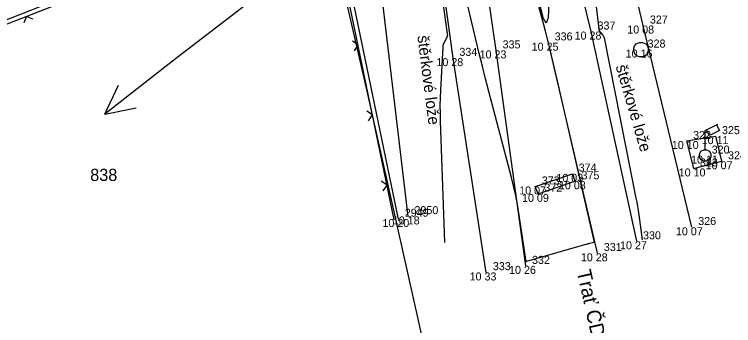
# Model space of a CAD drawing. Extents: x -703403 to -701924, y -1022520 to -1021856.
# Drawn here: x -702330.19 to -702305.04, y -1022288.76 to -1022277.87 of the extents above; entities that cross this region are included whole.
import ezdxf

# ---------------------------------------------------------------- set-up
doc = ezdxf.new("R2010")
doc.units = 0
for name, color, linetype in [('Ex_Minor Contours', 7, 'Continuous'), ('Z_betonova_konstrukce', 7, 'Continuous'), ('Z_body', 7, 'Continuous'), ('Z_body_cisla', 7, 'Continuous'), ('Z_body_vysky_redukovane', 7, 'Continuous'), ('Z_katastr_cisla_pozemkova', 7, 'Continuous'), ('Z_katastr_hranice', 7, 'Continuous'), ('Z_katastr_parcelni_cislo_odkaz', 7, 'Continuous'), ('Z_koleje', 7, 'Continuous'), ('Z_ploty', 7, 'Continuous'), ('Z_ploty_znacky', 7, 'Continuous'), ('Z_popisy', 7, 'Continuous'), ('Z_rozhranni', 7, 'Continuous'), ('Z_site_nerozlisene_znaky', 7, 'Continuous'), ('Z_site_vo_znaky', 7, 'Continuous')]:
    doc.layers.add(name, color=color, linetype=linetype)

# ---------------------------------------------------------------- blocks, each defined once
blk = doc.blocks.new('POINT_DISPLAY')
blk.add_line((0, 0), (0, 0))
blk = doc.blocks.new('Z13')
for p, q in [((0, 0.88), (0.45, 1.1)), ((0.4, 1.07), (0.5, 0.88)), ((0, 0.2), (0, 0.88)), ((0.15, 0.7), (0.05, 0.9)), ((0.5, 0.88), (0.15, 0.7)), ((-0.2, 0.05), (-0.15, 0.15)), ((-0.2, -0.05), (-0.2, 0.05)), ((-0.15, 0.15), (-0.05, 0.2)), ((-0.05, 0.2), (0.05, 0.2)), ((0.05, 0.2), (0.15, 0.15)), ((0.15, 0.15), (0.2, 0.05)), ((0.2, 0.05), (0.2, -0.05)), ((-0.15, -0.15), (-0.2, -0.05)), ((-0.05, -0.2), (-0.15, -0.15)), ((0.05, -0.2), (-0.05, -0.2)), ((0.15, -0.15), (0.05, -0.2)), ((0.2, -0.05), (0.15, -0.15))]:
    blk.add_line(p, q)
blk = doc.blocks.new('Z620')
for p, q in [((-0.25, 0.05), (-0.23, 0.13)), ((-0.25, -0.05), (-0.25, 0.05)), ((-0.23, 0.13), (-0.17, 0.2)), ((-0.17, 0.2), (-0.05, 0.25)), ((-0.05, 0.25), (0.05, 0.25)), ((0.05, 0.25), (0.17, 0.2)), ((0.17, 0.2), (0.23, 0.13)), ((0.23, 0.13), (0.25, 0.05)), ((0.25, 0.05), (0.25, -0.05)), ((-0.2, -0.17), (-0.25, -0.05)), ((-0.13, -0.23), (-0.2, -0.17)), ((-0.05, -0.25), (-0.13, -0.23)), ((0.05, -0.25), (-0.05, -0.25)), ((0.13, -0.23), (0.05, -0.25)), ((0.2, -0.17), (0.13, -0.23)), ((0.25, -0.05), (0.2, -0.17))]:
    blk.add_line(p, q)
blk = doc.blocks.new('Z212')
for p, q in [((-0.17, 0.17), (0, 0)), ((0, 0), (0.17, 0.17))]:
    blk.add_line(p, q)

msp = doc.modelspace()

# ---------------------------------------------------------------- linework, layer by layer
at = {"layer": 'Ex_Minor Contours'}
for points in [[(-702315.68, -1022274.049), (-702315.052, -1022278.555), (-702315.05, -1022278.595), (-702315.054, -1022278.634), (-702315.065, -1022278.671), (-702315.083, -1022278.707), (-702315.168, -1022278.848), (-702315.186, -1022278.884), (-702315.2, -1022278.922), (-702315.21, -1022278.96), (-702315.214, -1022279.001), (-702315.293, -1022280.526), (-702315.304, -1022280.794), (-702315.309, -1022281.062), (-702315.308, -1022281.33), (-702315.301, -1022281.598), (-702315.146, -1022285.855)], [(-702311.86, -1022277.58), (-702311.693, -1022278.221), (-702311.531, -1022278.863), (-702311.375, -1022279.506), (-702311.224, -1022280.151), (-702309.931, -1022285.799), (-702309.929, -1022285.823), (-702309.935, -1022285.842), (-702309.949, -1022285.856), (-702309.971, -1022285.864), (-702310.076, -1022285.889), (-702310.102, -1022285.896), (-702310.128, -1022285.902), (-702310.154, -1022285.909), (-702310.18, -1022285.916), (-702312.283, -1022286.521), (-702312.291, -1022286.523), (-702312.293, -1022286.523), (-702312.293, -1022286.522), (-702312.563, -1022284.748), (-702312.612, -1022284.453), (-702312.669, -1022284.16), (-702312.733, -1022283.868), (-702312.805, -1022283.578), (-702313.712, -1022280.123), (-702313.826, -1022279.68), (-702313.938, -1022279.237), (-702314.047, -1022278.792), (-702314.153, -1022278.348), (-702314.707, -1022275.988)], [(-702311.505, -1022277.472), (-702311.53, -1022277.995), (-702311.591, -1022278.174), (-702311.688, -1022278.011), (-702311.82, -1022277.505)], [(-702309.888, -1022277.303), (-702309.755, -1022278.377), (-702309.749, -1022278.407), (-702309.739, -1022278.435), (-702309.725, -1022278.461), (-702309.707, -1022278.486), (-702309.626, -1022278.58), (-702309.607, -1022278.605), (-702309.592, -1022278.631), (-702309.581, -1022278.659), (-702309.573, -1022278.689), (-702308.46, -1022284.3), (-702308.432, -1022284.445), (-702308.407, -1022284.591), (-702308.383, -1022284.737), (-702308.361, -1022284.883), (-702308.237, -1022285.761)]]:
    msp.add_lwpolyline(points, dxfattribs=at)
at = {"layer": 'Z_betonova_konstrukce'}
for p, q in [((-702306.69, -1022282.3), (-702305.67, -1022282.13)), ((-702305.46, -1022283.01), (-702305.67, -1022282.13)), ((-702306.69, -1022282.3), (-702306.45, -1022283.26)), ((-702306.45, -1022283.26), (-702305.46, -1022283.01)), ((-702311.98, -1022283.89), (-702310.68, -1022283.45)), ((-702310.68, -1022283.45), (-702310.59, -1022283.71)), ((-702311.88, -1022284.15), (-702310.59, -1022283.71)), ((-702311.88, -1022284.15), (-702311.98, -1022283.89))]:
    msp.add_line(p, q, dxfattribs=at)
at = {"layer": 'Z_katastr_hranice'}
for p, q in [((-702317.86, -1022280.56), (-702318.56, -1022277.46)), ((-702311.09, -1022310.66), (-702317.86, -1022280.56))]:
    msp.add_line(p, q, dxfattribs=at)
at = {"layer": 'Z_katastr_parcelni_cislo_odkaz'}
for p, q in [((-702320.45, -1022276.27), (-702324.66, -1022279.51)), ((-702324.66, -1022279.51), (-702327.025, -1022281.358)), ((-702327.025, -1022281.358), (-702326.544, -1022280.346)), ((-702327.025, -1022281.358), (-702325.927, -1022281.136))]:
    msp.add_line(p, q, dxfattribs=at)
at = {"layer": 'Z_koleje'}
for p, q in [((-702310.02, -1022278.47), (-702311.71, -1022271.57)), ((-702311.52, -1022278.86), (-702313.25, -1022271.98)), ((-702313.34, -1022279.13), (-702314.34, -1022272.31)), ((-702314.85, -1022279.4), (-702315.77, -1022272.66)), ((-702308.43, -1022285.81), (-702310.02, -1022278.47)), ((-702309.8, -1022286.23), (-702311.52, -1022278.86)), ((-702312.31, -1022286.67), (-702313.34, -1022279.13)), ((-702313.69, -1022286.9), (-702314.85, -1022279.4))]:
    msp.add_line(p, q, dxfattribs=at)
at = {"layer": 'Z_ploty'}
for p, q in [((-702326.33, -1022276.43), (-702337.51, -1022280.83)), ((-702326.27, -1022276.57), (-702337.33, -1022280.92)), ((-702316.76, -1022285.03), (-702318.46, -1022276.84)), ((-702316.91, -1022285.06), (-702318.57, -1022277.01))]:
    msp.add_line(p, q, dxfattribs=at)
at = {"layer": 'Z_rozhranni'}
for p, q in [((-702308.2, -1022278.26), (-702309.52, -1022272.83)), ((-702316.42, -1022284.94), (-702317.49, -1022275.87)), ((-702306.5, -1022285.32), (-702308.2, -1022278.26))]:
    msp.add_line(p, q, dxfattribs=at)

# ---------------------------------------------------------------- block references
at = {"layer": 'Z_body'}
for p in [(-702308.2, -1022278.26), (-702310.02, -1022278.47), (-702311.52, -1022278.86), (-702313.34, -1022279.13), (-702308.28, -1022279.1), (-702314.85, -1022279.4), (-702305.67, -1022282.13), (-702306.69, -1022282.3), (-702306.04, -1022282.81), (-702305.46, -1022283.01), (-702306.45, -1022283.26), (-702310.68, -1022283.45), (-702310.59, -1022283.71), (-702311.98, -1022283.89), (-702311.88, -1022284.15), (-702316.76, -1022285.03), (-702316.42, -1022284.94), (-702306.5, -1022285.32), (-702308.43, -1022285.81), (-702309.8, -1022286.23), (-702312.31, -1022286.67), (-702313.69, -1022286.9)]:
    msp.add_blockref('POINT_DISPLAY', p, dxfattribs=at)
at = {"layer": 'Z_ploty_znacky'}
for p, rotation in [((-702329.76, -1022277.94), -158.5), ((-702318.17, -1022278.94), 101.69999999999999), ((-702317.67, -1022281.39), 101.69999999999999), ((-702317.16, -1022283.84), 101.69999999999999)]:
    msp.add_blockref('Z212', p, dxfattribs=dict(at, rotation=rotation))
at = {"layer": 'Z_site_nerozlisene_znaky'}
msp.add_blockref('Z620', (-702308.28, -1022279.1), dxfattribs=at)
at = {"layer": 'Z_site_vo_znaky'}
msp.add_blockref('Z13', (-702306.04, -1022282.81), dxfattribs=at)

# ---------------------------------------------------------------- texts
at = {"layer": 'Z_body_cisla'}
for s, p in [('327', (-702307.97, -1022278.19)), ('337', (-702309.8, -1022278.4)), ('336', (-702311.3, -1022278.78)), ('328', (-702308.05, -1022279.03)), ('335', (-702313.12, -1022279.06)), ('334', (-702314.63, -1022279.32)), ('325', (-702305.45, -1022282.06)), ('322', (-702306.46, -1022282.23)), ('320', (-702305.81, -1022282.74)), ('324', (-702305.24, -1022282.94)), ('323', (-702306.22, -1022283.19)), ('374', (-702310.46, -1022283.37)), ('373', (-702311.75, -1022283.82)), ('375', (-702310.36, -1022283.64)), ('372', (-702311.66, -1022284.07)), ('2949', (-702316.54, -1022284.95)), ('2950', (-702316.2, -1022284.86)), ('326', (-702306.28, -1022285.24)), ('330', (-702308.21, -1022285.74)), ('331', (-702309.58, -1022286.15)), ('333', (-702313.46, -1022286.82)), ('332', (-702312.09, -1022286.6))]:
    msp.add_text(s, height=0.28, dxfattribs=at).set_placement(p)
at = {"layer": 'Z_body_vysky_redukovane'}
for s, p in [('10 08', (-702308.76, -1022278.54)), ('10 28', (-702310.603, -1022278.75)), ('10 25', (-702312.103, -1022279.14)), ('10 23', (-702313.923, -1022279.41)), ('10 16', (-702308.817, -1022279.38)), ('10 28', (-702315.433, -1022279.68)), ('10 11', (-702306.16, -1022282.41)), ('10 10', (-702307.203, -1022282.58)), ('10 11', (-702306.53, -1022283.09)), ('10 07', (-702306.02, -1022283.29)), ('10 10', (-702306.963, -1022283.54)), ('10 03', (-702311.24, -1022283.73)), ('10 08', (-702311.15, -1022283.99)), ('10 07', (-702312.54, -1022284.17)), ('10 09', (-702312.44, -1022284.43)), ('10 20', (-702317.32, -1022285.31)), ('10 18', (-702316.957, -1022285.22)), ('10 07', (-702307.06, -1022285.6)), ('10 27', (-702309.013, -1022286.09)), ('10 28', (-702310.383, -1022286.51)), ('10 26', (-702312.893, -1022286.95)), ('10 33', (-702314.273, -1022287.18))]:
    msp.add_text(s, height=0.28, dxfattribs=at).set_placement(p)
at = {"layer": 'Z_katastr_cisla_pozemkova'}
msp.add_text('838', height=0.425, dxfattribs=at).set_placement((-702327.537, -1022283.698))
at = {"layer": 'Z_popisy'}
for s, height, rotation, p in [('štěrkové lože', 0.4, 277.2, (-702316.1, -1022278.63)), ('štěrkové lože', 0.4, 286.2, (-702309.17, -1022279.69)), ('Trať ČD 071 Mladá Boleslav - Nymburk', 0.5, 282.6, (-702310.53, -1022286.86))]:
    msp.add_text(s, height=height, rotation=rotation, dxfattribs=at).set_placement(p)

doc.saveas('drawing.dxf')
